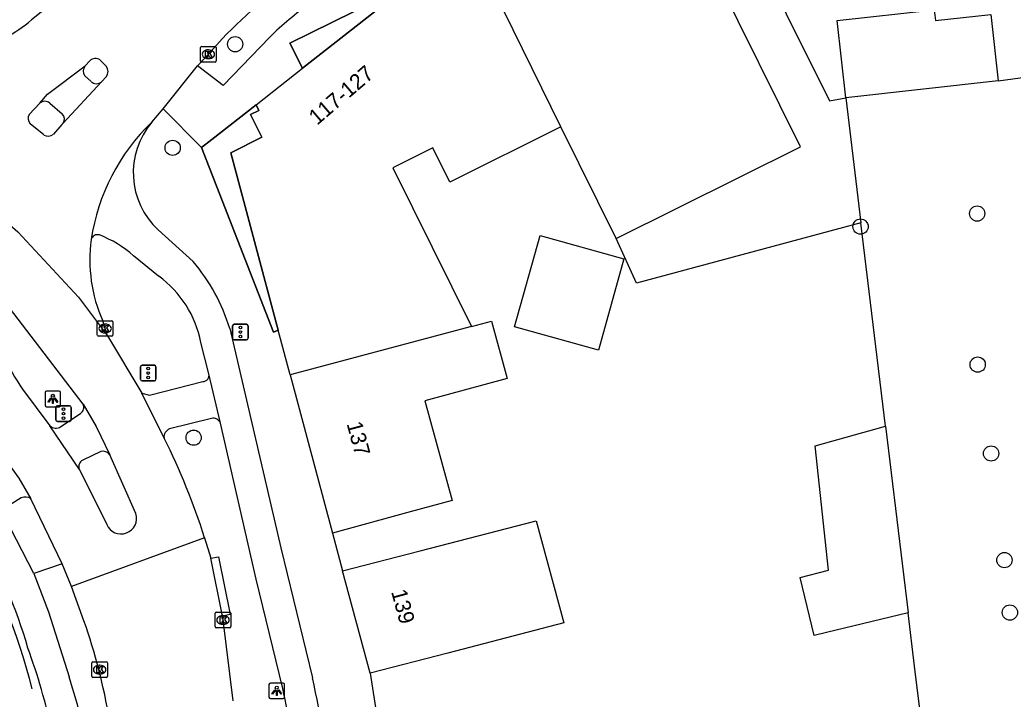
# Model space of a CAD drawing. Extents: x 162880 to 165536, y 384011 to 385179.
# Drawn here: x 164066.1 to 164129.8, y 384428.2 to 384471.7 of the extents above; entities that cross this region are included whole.
import ezdxf

# ---------------------------------------------------------------- set-up
doc = ezdxf.new("R2010")
doc.units = 0
for name, color, linetype in [('IMGEO_Boom', 7, 'Continuous'), ('IMGEO_Fietspad_gesloten', 7, 'Continuous'), ('IMGEO_Fietspad_open', 7, 'Continuous'), ('IMGEO_Groenvoorziening', 7, 'Continuous'), ('IMGEO_Hek', 7, 'Continuous'), ('IMGEO_Kolk', 7, 'Continuous'), ('IMGEO_Lichtpunt', 7, 'Continuous'), ('IMGEO_Pand', 7, 'Continuous'), ('IMGEO_Pand_nummerreeks', 7, 'Continuous'), ('IMGEO_Pand_overbouw', 7, 'Continuous'), ('IMGEO_Rijbaan_lokaal_gesloten', 7, 'Continuous'), ('IMGEO_Rijbaan_lokaal_open', 7, 'Continuous'), ('IMGEO_Verkeerseiland_gesloten', 7, 'Continuous'), ('IMGEO_Verkeersregelinstallatiepaal', 7, 'Continuous'), ('IMGEO_Voetpad_open', 7, 'Continuous')]:
    doc.layers.add(name, color=color, linetype=linetype)

msp = doc.modelspace()

# ---------------------------------------------------------------- linework, layer by layer
at = {"layer": 'IMGEO_Boom'}
for centre in [(164079.888, 384470.146), (164075.878, 384463.509), (164127.466, 384459.296), (164119.991, 384458.457), (164127.5, 384449.612), (164077.224, 384444.929), (164128.358, 384443.914), (164129.216, 384437.083), (164129.567, 384433.722)]:
    msp.add_circle(centre, 0.489, dxfattribs=at)
at = {"layer": 'IMGEO_Fietspad_gesloten'}
for points in [[(164074.957, 384458.243), (164077.186, 384456.224)], [(164074.981, 384455.285), (164073.367, 384456.583)], [(164079.535, 384451.936), (164082.808, 384437.872), (164084.849, 384429.536)], [(164078.208, 384449.03), (164077.68, 384451.033)], [(164078.937, 384445.854), (164078.208, 384449.03)], [(164082.94, 384428.857), (164081.224, 384435.871), (164078.937, 384445.854)]]:
    msp.add_lwpolyline(points, dxfattribs=at)
for centre, radius, start, end in [((164078.359, 384461.92), 5.009, 139.71304, 227.22092), ((164071.054, 384457.528), 0.413, 71.92729, 165.29363), ((164068.682, 384451.385), 6.998, 47.97082, 69.06616), ((164068.18, 384448.503), 11.862, 16.82143, 40.60712), ((164070.991, 384449.769), 6.808, 10.69679, 54.11471), ((164011.581, 384413.587), 74.984, 6.47088, 12.28024), ((164020.81, 384415.282), 63.596, 7.16571, 12.32496)]:
    msp.add_arc(centre, radius, start, end, dxfattribs=at)
at = {"layer": 'IMGEO_Fietspad_open'}
for points in [[(164066.968, 384436.228), (164065.108, 384439.837)], [(164066.968, 384436.228), (164067.913, 384433.764), (164069.245, 384429.592)]]:
    msp.add_lwpolyline(points, dxfattribs=at)
for centre, radius, start, end in [((164039.714, 384424.03), 27.88, 15.40667, 48.22393), ((164032.078, 384418.624), 36.817, 11.68037, 20.36569), ((164019.954, 384414.021), 51.692, 14.24773, 17.53147)]:
    msp.add_arc(centre, radius, start, end, dxfattribs=at)
at = {"layer": 'IMGEO_Groenvoorziening'}
for points in [[(164145.356, 384469.986), (164145.887, 384470.06), (164155.592, 384471.533), (164165.736, 384442.742), (164162.253, 384433.098), (164160.408, 384427.248), (164158.786, 384417.467), (164140.315, 384420.67), (164124.202, 384423.309), (164124.098, 384425.125), (164123.444, 384430.282), (164123.033, 384433.709)], [(164128.811, 384467.799), (164141.33, 384469.517)], [(164121.597, 384445.666), (164120.011, 384458.704)]]:
    msp.add_lwpolyline(points, dxfattribs=at)
at = {"layer": 'IMGEO_Hek'}
msp.add_arc((164029.824, 384419.535), 38.19, 14.07511, 30.6597, dxfattribs=at)
at = {"layer": 'IMGEO_Kolk'}
for p, q in [((164077.669, 384469.082), (164077.669, 384469.934)), ((164077.744, 384470.008), (164078.596, 384470.008)), ((164078.157, 384469.788), (164078.182, 384469.788)), ((164078.67, 384469.934), (164078.67, 384469.082)), ((164078.596, 384469.008), (164077.744, 384469.008)), ((164078.18, 384469.228), (164078.155, 384469.228)), ((164071.048, 384451.502), (164071.048, 384452.354)), ((164071.123, 384452.428), (164071.975, 384452.428)), ((164071.536, 384452.208), (164071.561, 384452.208)), ((164072.049, 384452.354), (164072.049, 384451.502)), ((164071.559, 384451.648), (164071.534, 384451.648)), ((164071.975, 384451.428), (164071.123, 384451.428)), ((164078.678, 384433.747), (164079.53, 384433.747)), ((164078.603, 384432.821), (164078.603, 384433.673)), ((164079.091, 384433.527), (164079.116, 384433.527)), ((164079.604, 384433.673), (164079.604, 384432.821)), ((164079.53, 384432.747), (164078.678, 384432.747)), ((164079.114, 384432.967), (164079.089, 384432.967)), ((164070.77, 384430.563), (164071.622, 384430.563)), ((164070.695, 384429.637), (164070.695, 384430.489)), ((164071.183, 384430.343), (164071.208, 384430.343)), ((164071.696, 384430.489), (164071.696, 384429.637)), ((164071.622, 384429.563), (164070.77, 384429.563)), ((164071.206, 384429.783), (164071.181, 384429.783))]:
    msp.add_line(p, q, dxfattribs=at)
for points in [[(164077.669, 384469.082), (164077.669, 384469.934)], [(164077.744, 384470.008), (164078.596, 384470.008)], [(164077.99, 384469.708), (164078.113, 384469.708), (164078.113, 384469.557), (164078.243, 384469.708), (164078.407, 384469.708), (164078.261, 384469.557), (164078.414, 384469.308), (164078.262, 384469.308), (164078.177, 384469.472), (164078.113, 384469.405), (164078.113, 384469.308), (164077.99, 384469.308), (164077.99, 384469.708)], [(164078.67, 384469.934), (164078.67, 384469.082)], [(164078.596, 384469.008), (164077.744, 384469.008)], [(164071.048, 384451.502), (164071.048, 384452.354)], [(164071.123, 384452.428), (164071.975, 384452.428)], [(164072.049, 384452.354), (164072.049, 384451.502)], [(164071.369, 384452.128), (164071.492, 384452.128), (164071.492, 384451.977), (164071.622, 384452.128), (164071.786, 384452.128), (164071.64, 384451.977), (164071.793, 384451.728), (164071.641, 384451.728), (164071.556, 384451.892), (164071.492, 384451.825), (164071.492, 384451.728), (164071.369, 384451.728), (164071.369, 384452.128)], [(164071.975, 384451.428), (164071.123, 384451.428)], [(164078.678, 384433.747), (164079.53, 384433.747)], [(164078.603, 384432.821), (164078.603, 384433.673)], [(164078.924, 384433.447), (164079.047, 384433.447), (164079.047, 384433.296), (164079.177, 384433.447), (164079.341, 384433.447), (164079.195, 384433.296), (164079.348, 384433.047), (164079.196, 384433.047), (164079.111, 384433.211), (164079.047, 384433.144), (164079.047, 384433.047), (164078.924, 384433.047), (164078.924, 384433.447)], [(164079.604, 384433.673), (164079.604, 384432.821)], [(164079.53, 384432.747), (164078.678, 384432.747)], [(164070.77, 384430.563), (164071.622, 384430.563)], [(164070.695, 384429.637), (164070.695, 384430.489)], [(164071.016, 384430.263), (164071.139, 384430.263), (164071.139, 384430.112), (164071.269, 384430.263), (164071.433, 384430.263), (164071.287, 384430.112), (164071.44, 384429.863), (164071.288, 384429.863), (164071.203, 384430.027), (164071.139, 384429.96), (164071.139, 384429.863), (164071.016, 384429.863), (164071.016, 384430.263)], [(164071.696, 384430.489), (164071.696, 384429.637)], [(164071.622, 384429.563), (164070.77, 384429.563)]]:
    msp.add_lwpolyline(points, dxfattribs=at)
for centre, start, end in [((164077.746, 384469.932), 91.55205, 178.44795), ((164077.746, 384469.932), 91.55205, 178.44795), ((164078.594, 384469.932), 1.55205, 88.44795), ((164078.594, 384469.932), 1.55205, 88.44795), ((164077.746, 384469.084), 181.55205, 268.44795), ((164077.746, 384469.084), 181.55205, 268.44795), ((164078.594, 384469.084), 271.55205, 358.44795), ((164078.594, 384469.084), 271.55205, 358.44795), ((164071.125, 384452.352), 91.55205, 178.44795), ((164071.125, 384452.352), 91.55205, 178.44795), ((164071.973, 384452.352), 1.55205, 88.44795), ((164071.973, 384452.352), 1.55205, 88.44795), ((164071.125, 384451.504), 181.55205, 268.44795), ((164071.125, 384451.504), 181.55205, 268.44795), ((164071.973, 384451.504), 271.55205, 358.44795), ((164071.973, 384451.504), 271.55205, 358.44795), ((164078.68, 384433.671), 91.55205, 178.44795), ((164078.68, 384433.671), 91.55205, 178.44795), ((164079.528, 384433.671), 1.55205, 88.44795), ((164079.528, 384433.671), 1.55205, 88.44795), ((164078.68, 384432.823), 181.55205, 268.44795), ((164078.68, 384432.823), 181.55205, 268.44795), ((164079.528, 384432.823), 271.55205, 358.44795), ((164079.528, 384432.823), 271.55205, 358.44795), ((164070.772, 384430.487), 91.55205, 178.44795), ((164070.772, 384430.487), 91.55205, 178.44795), ((164071.62, 384430.487), 1.55205, 88.44795), ((164071.62, 384430.487), 1.55205, 88.44795), ((164070.772, 384429.639), 181.55205, 268.44795), ((164070.772, 384429.639), 181.55205, 268.44795), ((164071.62, 384429.639), 271.55205, 358.44795), ((164071.62, 384429.639), 271.55205, 358.44795)]:
    msp.add_arc(centre, 0.0765, start, end, dxfattribs=at)
for centre, major_axis, ratio, start_param, end_param in [((164078.156, 384469.508), (-0.387, 0.002), 0.722429, 4.712389, 7.853982), ((164078.181, 384469.508), (-0.39, 0.002), 0.717154, 1.570796, 4.712389), ((164071.535, 384451.928), (-0.387, 0.002), 0.722429, 4.712389, 7.853982), ((164071.56, 384451.928), (-0.39, 0.002), 0.717154, 1.570796, 4.712389), ((164079.09, 384433.247), (-0.387, 0.002), 0.722429, 4.712389, 7.853982), ((164079.115, 384433.247), (-0.39, 0.002), 0.717154, 1.570796, 4.712389), ((164071.182, 384430.063), (-0.387, 0.002), 0.722429, 4.712389, 7.853982), ((164071.207, 384430.063), (-0.39, 0.002), 0.717154, 1.570796, 4.712389)]:
    msp.add_ellipse(centre, major_axis=major_axis, ratio=ratio, start_param=start_param, end_param=end_param, dxfattribs=at)
at = {"layer": 'IMGEO_Lichtpunt'}
for p, q in [((164067.699, 384447.817), (164067.699, 384447.01)), ((164067.699, 384447.817), (164067.699, 384447.01)), ((164068.601, 384447.912), (164067.793, 384447.912)), ((164068.601, 384447.912), (164067.793, 384447.912)), ((164068.695, 384447.01), (164068.695, 384447.817)), ((164068.695, 384447.01), (164068.695, 384447.817)), ((164067.793, 384446.916), (164068.601, 384446.916)), ((164067.793, 384446.916), (164068.601, 384446.916)), ((164082.056, 384429.108), (164082.056, 384428.301)), ((164082.056, 384429.108), (164082.056, 384428.301)), ((164082.958, 384429.203), (164082.15, 384429.203)), ((164082.958, 384429.203), (164082.15, 384429.203)), ((164083.052, 384428.301), (164083.052, 384429.108)), ((164083.052, 384428.301), (164083.052, 384429.108)), ((164082.15, 384428.207), (164082.958, 384428.207)), ((164082.15, 384428.207), (164082.958, 384428.207))]:
    msp.add_line(p, q, dxfattribs=at)
for points in [[(164068.073, 384447.481), (164068.112, 384447.453), (164067.924, 384447.191), (164067.886, 384447.218), (164068.073, 384447.481)], [(164068.175, 384447.433), (164068.222, 384447.433), (164068.222, 384447.111), (164068.175, 384447.111), (164068.175, 384447.433)], [(164068.285, 384447.453), (164068.323, 384447.48), (164068.51, 384447.218), (164068.471, 384447.19), (164068.285, 384447.453)], [(164082.43, 384428.772), (164082.469, 384428.744), (164082.281, 384428.482), (164082.243, 384428.509), (164082.43, 384428.772)], [(164082.532, 384428.724), (164082.579, 384428.724), (164082.579, 384428.402), (164082.532, 384428.402), (164082.532, 384428.724)], [(164082.642, 384428.744), (164082.68, 384428.771), (164082.867, 384428.509), (164082.828, 384428.481), (164082.642, 384428.744)]]:
    msp.add_lwpolyline(points, dxfattribs=at)
for centre in [(164068.198, 384447.615), (164082.555, 384428.906)]:
    msp.add_circle(centre, 0.0994, dxfattribs=at)
for centre, start, end in [((164067.793, 384447.817), 90, 180), ((164067.793, 384447.817), 90, 180), ((164068.601, 384447.817), 0, 90), ((164068.601, 384447.817), 0, 90), ((164067.793, 384447.01), 180, 270), ((164067.793, 384447.01), 180, 270), ((164068.601, 384447.01), 270, 0), ((164068.601, 384447.01), 270, 360), ((164082.15, 384429.108), 90, 180), ((164082.15, 384429.108), 90, 180), ((164082.958, 384429.108), 0, 90), ((164082.958, 384429.108), 0, 90), ((164082.15, 384428.301), 180, 270), ((164082.15, 384428.301), 180, 270), ((164082.958, 384428.301), 270, 0), ((164082.958, 384428.301), 270, 360)]:
    msp.add_arc(centre, 0.0946, start, end, dxfattribs=at)
at = {"layer": 'IMGEO_Pand'}
for points in [[(164104.315, 384457.699), (164116.14, 384463.569), (164110.825, 384474.323), (164109.759, 384473.791), (164106.025, 384481.355)], [(164100.767, 384464.846), (164095.246, 384476.092)], [(164090.203, 384473.589), (164090.286, 384473.393), (164084.202, 384468.608)], [(164119.047, 384466.705), (164118.49, 384471.674), (164124.714, 384472.353), (164124.785, 384471.675), (164128.335, 384472.046), (164128.811, 384467.799)], [(164081.227, 384466.269), (164084.202, 384468.608)], [(164128.811, 384467.799), (164119.047, 384466.705)], [(164081.227, 384466.269), (164081.4, 384465.909), (164080.878, 384465.649), (164081.604, 384464.184), (164079.608, 384463.197), (164082.653, 384451.818)], [(164100.767, 384464.846), (164093.655, 384461.316), (164092.565, 384463.51), (164089.995, 384462.234), (164095.046, 384452.059)], [(164104.315, 384457.699), (164100.767, 384464.846)], [(164097.808, 384452.037), (164099.438, 384457.888), (164104.813, 384456.391), (164103.184, 384450.541), (164097.808, 384452.037)], [(164095.046, 384452.059), (164096.319, 384452.398), (164097.326, 384448.725), (164092.057, 384447.281), (164093.802, 384440.913), (164091.108, 384440.174), (164086.127, 384438.809)], [(164083.416, 384448.962), (164082.653, 384451.818)], [(164095.046, 384452.059), (164083.416, 384448.962)], [(164083.416, 384448.962), (164086.127, 384438.809)], [(164123.033, 384433.709), (164117.805, 384432.443), (164117.004, 384432.249), (164116.121, 384435.978), (164117.942, 384436.447), (164117.077, 384444.41), (164121.597, 384445.666)], [(164121.597, 384445.666), (164123.033, 384433.709)], [(164086.771, 384436.397), (164091.74, 384437.684), (164099.183, 384439.592), (164100.96, 384433.052), (164093.523, 384431.128), (164088.544, 384429.83)], [(164088.544, 384429.83), (164086.771, 384436.397)]]:
    msp.add_lwpolyline(points, dxfattribs=at)
at = {"layer": 'IMGEO_Pand_overbouw'}
for points in [[(164084.202, 384468.608), (164090.286, 384473.393), (164090.203, 384473.589), (164083.402, 384470.224)], [(164081.227, 384466.269), (164078.385, 384464.04), (164077.724, 384463.522), (164082.354, 384451.701), (164082.653, 384451.818), (164079.608, 384463.197), (164081.604, 384464.184), (164080.878, 384465.649), (164081.4, 384465.909)]]:
    msp.add_lwpolyline(points, close=True, dxfattribs=at)
at = {"layer": 'IMGEO_Rijbaan_lokaal_gesloten'}
for points in [[(164069.712, 384474.018), (164066.822, 384471.709)], [(164077.48, 384468.756), (164078.17, 384469.508), (164079.057, 384470.495)], [(164067.352, 384466.372), (164067.858, 384466.94), (164070.262, 384468.756)], [(164070.262, 384468.756), (164070.557, 384469.09)], [(164071.223, 384469.137), (164071.632, 384468.715)], [(164075.268, 384466.013), (164077.48, 384468.756)], [(164071.317, 384467.748), (164068.852, 384465.09)], [(164071.635, 384468.088), (164071.317, 384467.748)], [(164054.071, 384466.957), (164061.102, 384462.34), (164065.957, 384458.128), (164069.832, 384453.946), (164071.708, 384451.459)], [(164066.679, 384465.646), (164067.352, 384466.372)], [(164074.538, 384465.159), (164075.268, 384466.013)], [(164067.609, 384464.33), (164066.751, 384465.054)], [(164068.852, 384465.09), (164068.78, 384465.012), (164068.242, 384464.374)], [(164070.136, 384447.077), (164065.415, 384453.259)], [(164071.708, 384451.459), (164071.398, 384452.41)], [(164071.708, 384451.459), (164073.897, 384447.778)], [(164066.247, 384448.029), (164068.004, 384445.697)], [(164075.329, 384444.902), (164073.897, 384447.778)], [(164070.136, 384447.077), (164070.973, 384445.637), (164071.856, 384443.831)], [(164069.898, 384442.899), (164068.004, 384445.697)], [(164065.011, 384443.726), (164066.01, 384442.333), (164066.794, 384441.011)], [(164073.524, 384440.061), (164071.856, 384443.831)], [(164069.898, 384442.899), (164071.647, 384439.364)], [(164068.801, 384436.84), (164066.794, 384441.011)], [(164077.922, 384438.514), (164069.399, 384435.394)], [(164077.922, 384438.514), (164078.32, 384437.198)], [(164079.067, 384433.494), (164078.32, 384437.198)], [(164069.399, 384435.394), (164068.801, 384436.84)], [(164070.192, 384433.183), (164069.399, 384435.394)], [(164079.067, 384433.494), (164079.105, 384433.247), (164079.729, 384428.073)]]:
    msp.add_lwpolyline(points, dxfattribs=at)
for centre, radius, start, end in [((164106.482, 384443.885), 38.213, 125.42963, 135.86417), ((164061.778, 384477.407), 7.61, 281.16327, 311.5167), ((164070.921, 384468.679), 0.549, 56.58317, 131.49024), ((164071.201, 384468.399), 0.534, 324.33768, 36.2106), ((164067.098, 384465.397), 0.488, 149.23873, 224.62996), ((164083.705, 384455.663), 13.199, 133.99013, 171.41538), ((164067.893, 384464.824), 0.57, 240.15088, 307.80162), ((164080.239, 384456.334), 9.673, 172.28143, 203.93269), ((164077.607, 384455.673), 13.692, 192.77945, 213.93501), ((164036.051, 384425.238), 43.926, 17.59211, 26.59407), ((164072.568, 384439.76), 1.002, 203.2484, 17.49528), ((164033.709, 384420.37), 38.668, 9.67108, 19.35124)]:
    msp.add_arc(centre, radius, start, end, dxfattribs=at)
at = {"layer": 'IMGEO_Rijbaan_lokaal_open'}
for points in [[(164112.445, 384477.691), (164117.994, 384466.52), (164119.047, 384466.705)], [(164119.047, 384466.705), (164120.011, 384458.704)], [(164120.011, 384458.704), (164105.63, 384454.833), (164104.315, 384457.699)]]:
    msp.add_lwpolyline(points, dxfattribs=at)
at = {"layer": 'IMGEO_Verkeerseiland_gesloten'}
msp.add_lwpolyline([(164068.801, 384436.84), (164066.968, 384436.228)], dxfattribs=at)
at = {"layer": 'IMGEO_Verkeersregelinstallatiepaal'}
for p, q in [((164079.825, 384452.202), (164080.615, 384452.202)), ((164080.615, 384452.202), (164079.825, 384452.202)), ((164079.725, 384451.302), (164079.725, 384452.102)), ((164079.725, 384452.102), (164079.725, 384451.302)), ((164080.715, 384452.102), (164080.715, 384451.302)), ((164080.715, 384451.302), (164080.715, 384452.102)), ((164080.615, 384451.202), (164079.825, 384451.202)), ((164079.825, 384451.202), (164080.615, 384451.202)), ((164073.818, 384448.674), (164073.818, 384449.474)), ((164073.818, 384449.474), (164073.818, 384448.674)), ((164073.918, 384449.574), (164074.708, 384449.574)), ((164074.708, 384449.574), (164073.918, 384449.574)), ((164074.808, 384449.474), (164074.808, 384448.674)), ((164074.808, 384448.674), (164074.808, 384449.474)), ((164074.708, 384448.574), (164073.918, 384448.574)), ((164073.918, 384448.574), (164074.708, 384448.574)), ((164068.384, 384446.07), (164068.384, 384446.87)), ((164068.384, 384446.87), (164068.384, 384446.07)), ((164068.484, 384446.97), (164069.274, 384446.97)), ((164069.274, 384446.97), (164068.484, 384446.97)), ((164069.374, 384446.87), (164069.374, 384446.07)), ((164069.374, 384446.07), (164069.374, 384446.87)), ((164069.274, 384445.97), (164068.484, 384445.97)), ((164068.484, 384445.97), (164069.274, 384445.97))]:
    msp.add_line(p, q, dxfattribs=at)
for centre in [(164080.22, 384451.992), (164080.22, 384451.702), (164080.22, 384451.412), (164074.313, 384449.364), (164074.313, 384449.074), (164074.313, 384448.784), (164068.879, 384446.76), (164068.879, 384446.47), (164068.879, 384446.18)]:
    msp.add_circle(centre, 0.085, dxfattribs=at)
for centre, start, end in [((164079.825, 384452.102), 90, 180), ((164079.825, 384452.102), 90, 180), ((164080.615, 384452.102), 0, 90), ((164080.615, 384452.102), 360, 90), ((164079.825, 384451.302), 180, 270), ((164079.825, 384451.302), 180, 270), ((164080.615, 384451.302), 270, 0), ((164080.615, 384451.302), 270, 0), ((164073.918, 384449.474), 90, 180), ((164073.918, 384449.474), 90, 180), ((164074.708, 384449.474), 0, 90), ((164074.708, 384449.474), 360, 90), ((164073.918, 384448.674), 180, 270), ((164073.918, 384448.674), 180, 270), ((164074.708, 384448.674), 270, 0), ((164074.708, 384448.674), 270, 0), ((164068.484, 384446.87), 90, 180), ((164068.484, 384446.87), 90, 180), ((164069.274, 384446.87), 0, 90), ((164069.274, 384446.87), 360, 90), ((164068.484, 384446.07), 180, 270), ((164068.484, 384446.07), 180, 270), ((164069.274, 384446.07), 270, 0), ((164069.274, 384446.07), 270, 0)]:
    msp.add_arc(centre, 0.1, start, end, dxfattribs=at)
at = {"layer": 'IMGEO_Voetpad_open'}
for points in [[(164084.202, 384468.608), (164083.402, 384470.224), (164090.203, 384473.589)], [(164082.113, 384470.593), (164079.11, 384467.513), (164077.48, 384468.756)], [(164070.25, 384468.13), (164070.658, 384467.749)], [(164068.003, 384466.378), (164068.801, 384465.678)], [(164077.724, 384463.522), (164078.385, 384464.04), (164081.227, 384466.269)], [(164075.268, 384466.013), (164077.724, 384463.522)], [(164082.653, 384451.818), (164082.354, 384451.701), (164077.724, 384463.522)], [(164073.897, 384447.778), (164074.398, 384447.649), (164077.816, 384448.522)], [(164068.704, 384445.64), (164069.965, 384446.483)], [(164078.371, 384446.167), (164075.68, 384445.487)], [(164071.266, 384444.038), (164070.118, 384443.497)], [(164066.174, 384441.067), (164065.184, 384440.456)], [(164086.127, 384438.809), (164086.771, 384436.397)], [(164078.32, 384437.198), (164078.81, 384437.296), (164079.557, 384433.592), (164079.067, 384433.494)], [(164088.544, 384429.83), (164089.493, 384423.793)]]:
    msp.add_lwpolyline(points, dxfattribs=at)
for centre, radius, start, end in [((164093.11, 384459.914), 15.329, 123.21024, 135.83961), ((164070.651, 384468.435), 0.504, 140.47308, 217.33055), ((164070.988, 384468.098), 0.481, 226.63966, 313.18645), ((164067.681, 384465.969), 0.52, 51.81096, 129.24515), ((164068.489, 384465.355), 0.449, 323.86511, 46.04915), ((164077.794, 384448.944), 0.422, 272.93089, 11.7577), ((164069.707, 384446.879), 0.473, 303.10711, 24.77291), ((164078.468, 384445.675), 0.502, 20.91552, 101.19898), ((164068.389, 384446.103), 0.56, 226.47458, 304.21494), ((164075.857, 384444.983), 0.534, 109.33855, 188.73394), ((164071.408, 384443.499), 0.557, 36.52926, 104.80416), ((164070.332, 384443.079), 0.469, 117.06522, 202.53835), ((164066.439, 384440.537), 0.592, 53.14191, 116.53589)]:
    msp.add_arc(centre, radius, start, end, dxfattribs=at)

# ---------------------------------------------------------------- texts
at = {"layer": 'IMGEO_Pand_nummerreeks'}
for s, rotation, p in [('117-127', 40.53248, (164085.14, 384464.92)), ('137', 284.98831, (164087.028, 384445.824)), ('139', 285.21665, (164089.882, 384435.063))]:
    msp.add_text(s, height=1, rotation=rotation, dxfattribs=at).set_placement(p)

doc.saveas('drawing.dxf')
